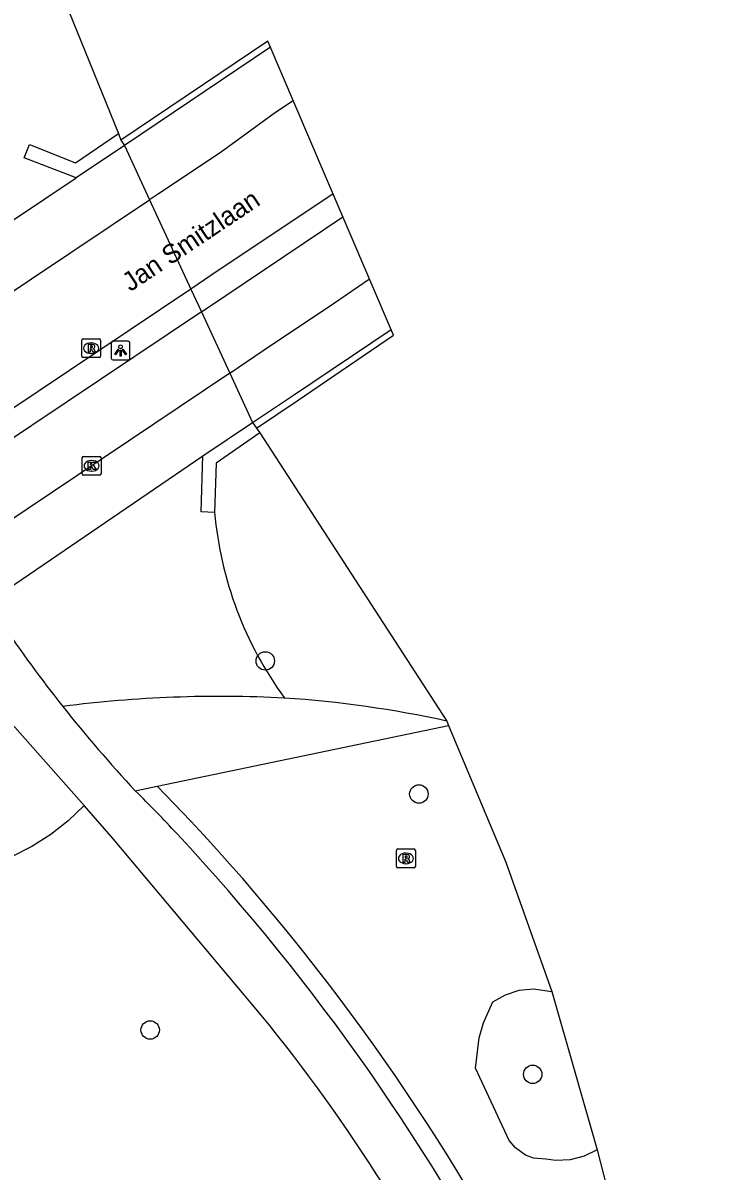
# Model space of a CAD drawing. Extents: x 160664 to 161506, y 382245 to 383288.
# Drawn here: x 161364.4 to 161400.7, y 382421.3 to 382482.2 of the extents above; entities that cross this region are included whole.
import ezdxf

# ---------------------------------------------------------------- set-up
doc = ezdxf.new("R2010")
doc.units = 0
for name, color, linetype in [('IMGEO_Boom', 7, 'Continuous'), ('IMGEO_Dek', 7, 'Continuous'), ('IMGEO_Fietspad_gesloten', 7, 'Continuous'), ('IMGEO_Groenvoorziening', 7, 'Continuous'), ('IMGEO_Kolk', 7, 'Continuous'), ('IMGEO_Lichtpunt', 7, 'Continuous'), ('IMGEO_Muur', 7, 'Continuous'), ('IMGEO_Openbare_ruimte_label', 7, 'Continuous'), ('IMGEO_Rijbaan_lokaal_gesloten', 7, 'Continuous'), ('IMGEO_Rioolput', 7, 'Continuous'), ('IMGEO_Voetpad_gesloten', 7, 'Continuous'), ('IMGEO_Voetpad_open', 7, 'Continuous'), ('IMGEO_Waterloop', 7, 'Continuous')]:
    doc.layers.add(name, color=color, linetype=linetype)

msp = doc.modelspace()

# ---------------------------------------------------------------- linework, layer by layer
at = {"layer": 'IMGEO_Boom'}
for centre in [(161377.277, 382448.383), (161385.435, 382441.317), (161371.167, 382428.787), (161391.479, 382426.432)]:
    msp.add_circle(centre, 0.489, dxfattribs=at)
at = {"layer": 'IMGEO_Dek'}
msp.add_lwpolyline([(161384.092, 382465.679), (161380.374, 382474.366), (161377.411, 382481.289), (161369.61, 382476.035), (161369.806, 382475.745), (161371.139, 382472.862), (161373.328, 382468.124), (161373.885, 382466.919), (161375.391, 382463.662), (161376.607, 382461.032), (161376.814, 382460.733), (161378.966, 382462.195), (161384.092, 382465.679)], close=True, dxfattribs=at)
at = {"layer": 'IMGEO_Fietspad_gesloten'}
for points in [[(161373.885, 382466.919), (161375.184, 382467.789), (161381.406, 382471.955)], [(161375.391, 382463.662), (161377.169, 382464.853), (161380.948, 382467.383), (161382.812, 382468.67), (161382.812, 382468.67)], [(161373.885, 382466.919), (161359.51, 382457.293)], [(161373.885, 382466.919), (161375.391, 382463.662)], [(161375.391, 382463.662), (161361.92, 382454.641)]]:
    msp.add_lwpolyline(points, dxfattribs=at)
at = {"layer": 'IMGEO_Groenvoorziening'}
for points in [[(161371.537, 382441.725), (161387.016, 382444.945)], [(161370.379, 382441.484), (161371.537, 382441.725)], [(161373.327, 382439.877), (161371.537, 382441.725)], [(161367.657, 382440.7), (161366.818, 382439.887), (161365.89, 382439.157), (161364.891, 382438.527), (161363.832, 382438.005), (161362.723, 382437.596), (161361.579, 382437.306), (161360.41, 382437.137), (161359.229, 382437.091), (161358.051, 382437.169), (161356.887, 382437.369), (161355.75, 382437.69), (161354.653, 382438.128), (161353.608, 382438.679), (161352.626, 382439.335), (161351.719, 382440.091), (161351.262, 382440.56), (161351.011, 382440.806), (161350.542, 382441.384)], [(161394.901, 382422.428), (161394.216, 382422.083), (161393.475, 382421.889), (161392.709, 382421.852), (161392.178, 382421.922), (161391.517, 382421.984), (161391.102, 382422.139), (161390.561, 382422.523), (161390.237, 382422.929), (161388.442, 382426.754), (161388.645, 382428.375), (161388.873, 382429.161), (161389.363, 382430.281), (161390.028, 382430.66), (161390.757, 382430.893), (161391.519, 382430.969), (161392.494, 382430.832)]]:
    msp.add_lwpolyline(points, dxfattribs=at)
for centre, radius, start, end in [((161393.991, 382457.947), 19.472, 184.95661, 216.33885), ((161374.893, 382381.195), 65.304, 87.00441, 97.35443), ((161374.427, 382388.298), 58.241, 77.615, 86.18069), ((161288.305, 382360.529), 116.297, 26.94006, 43.02292)]:
    msp.add_arc(centre, radius, start, end, dxfattribs=at)
at = {"layer": 'IMGEO_Kolk'}
for p, q in [((161367.556, 382458.313), (161367.556, 382459.165)), ((161367.631, 382459.239), (161368.483, 382459.239)), ((161368.557, 382459.165), (161368.557, 382458.313)), ((161368.044, 382459.019), (161368.069, 382459.019)), ((161368.483, 382458.239), (161367.631, 382458.239)), ((161368.067, 382458.459), (161368.042, 382458.459))]:
    msp.add_line(p, q, dxfattribs=at)
for points in [[(161367.556, 382458.313), (161367.556, 382459.165)], [(161367.631, 382459.239), (161368.483, 382459.239)], [(161368.557, 382459.165), (161368.557, 382458.313)], [(161367.877, 382458.939), (161368, 382458.939), (161368, 382458.788), (161368.13, 382458.939), (161368.294, 382458.939), (161368.148, 382458.788), (161368.301, 382458.539), (161368.149, 382458.539), (161368.064, 382458.703), (161368, 382458.636), (161368, 382458.539), (161367.877, 382458.539), (161367.877, 382458.939)], [(161368.483, 382458.239), (161367.631, 382458.239)]]:
    msp.add_lwpolyline(points, dxfattribs=at)
for centre, start, end in [((161367.633, 382459.163), 91.55205, 178.44795), ((161367.633, 382459.163), 91.55205, 178.44795), ((161368.481, 382459.163), 1.55205, 88.44795), ((161368.481, 382459.163), 1.55205, 88.44795), ((161367.633, 382458.315), 181.55205, 268.44795), ((161367.633, 382458.315), 181.55205, 268.44795), ((161368.481, 382458.315), 271.55205, 358.44795), ((161368.481, 382458.315), 271.55205, 358.44795)]:
    msp.add_arc(centre, 0.0765, start, end, dxfattribs=at)
for centre, major_axis, ratio, start_param, end_param in [((161368.043, 382458.739), (-0.387, 0.002), 0.722429, 4.712389, 7.853982), ((161368.068, 382458.739), (-0.39, 0.002), 0.717154, 1.570796, 4.712389)]:
    msp.add_ellipse(centre, major_axis=major_axis, ratio=ratio, start_param=start_param, end_param=end_param, dxfattribs=at)
at = {"layer": 'IMGEO_Lichtpunt'}
for p, q in [((161369.097, 382465.262), (161369.097, 382464.455)), ((161369.097, 382465.262), (161369.097, 382464.455)), ((161369.999, 382465.357), (161369.191, 382465.357)), ((161369.999, 382465.357), (161369.191, 382465.357)), ((161370.093, 382464.455), (161370.093, 382465.262)), ((161370.093, 382464.455), (161370.093, 382465.262)), ((161369.191, 382464.361), (161369.999, 382464.361)), ((161369.191, 382464.361), (161369.999, 382464.361))]:
    msp.add_line(p, q, dxfattribs=at)
for points in [[(161369.471, 382464.926), (161369.51, 382464.898), (161369.322, 382464.636), (161369.284, 382464.663), (161369.471, 382464.926)], [(161369.573, 382464.878), (161369.62, 382464.878), (161369.62, 382464.556), (161369.573, 382464.556), (161369.573, 382464.878)], [(161369.683, 382464.898), (161369.721, 382464.925), (161369.908, 382464.663), (161369.869, 382464.635), (161369.683, 382464.898)]]:
    msp.add_lwpolyline(points, dxfattribs=at)
msp.add_circle((161369.596, 382465.06), 0.0994, dxfattribs=at)
for centre, start, end in [((161369.191, 382465.262), 90, 180), ((161369.191, 382465.262), 90, 180), ((161369.999, 382465.262), 0, 90), ((161369.999, 382465.262), 0, 90), ((161369.191, 382464.455), 180, 270), ((161369.191, 382464.455), 180, 270), ((161369.999, 382464.455), 270, 0), ((161369.999, 382464.455), 270, 360)]:
    msp.add_arc(centre, 0.0946, start, end, dxfattribs=at)
at = {"layer": 'IMGEO_Muur'}
for points in [[(161377.553, 382480.957), (161369.806, 382475.745)], [(161367.24, 382474.019), (161364.472, 382475.096), (161364.766, 382475.789), (161367.198, 382474.829), (161369.483, 382476.376)], [(161369.483, 382476.376), (161369.61, 382476.035), (161369.806, 382475.745)], [(161369.806, 382475.745), (161367.24, 382474.019)], [(161376.607, 382461.032), (161378.77, 382462.485), (161383.965, 382465.976), (161383.965, 382465.976)], [(161373.971, 382459.261), (161376.607, 382461.032)], [(161376.607, 382461.032), (161376.982, 382460.491)], [(161376.982, 382460.491), (161374.667, 382458.884), (161374.592, 382456.265)], [(161374.592, 382456.265), (161373.87, 382456.289), (161373.971, 382459.261)]]:
    msp.add_lwpolyline(points, dxfattribs=at)
at = {"layer": 'IMGEO_Rijbaan_lokaal_gesloten'}
for points in [[(161378.769, 382478.116), (161377.822, 382477.493), (161374.878, 382475.363), (161371.563, 382473.146), (161371.139, 382472.862)], [(161380.882, 382473.179), (161380.882, 382473.179), (161374.45, 382468.875), (161373.328, 382468.124)], [(161354.52, 382461.788), (161362.763, 382467.259), (161371.139, 382472.862)], [(161371.139, 382472.862), (161373.328, 382468.124)], [(161373.328, 382468.124), (161358.757, 382458.372)]]:
    msp.add_lwpolyline(points, dxfattribs=at)
at = {"layer": 'IMGEO_Rioolput'}
for p, q in [((161367.535, 382464.556), (161367.535, 382465.408)), ((161367.61, 382465.482), (161368.462, 382465.482)), ((161368.023, 382465.262), (161368.048, 382465.262)), ((161368.536, 382465.408), (161368.536, 382464.556)), ((161368.046, 382464.702), (161368.021, 382464.702)), ((161368.462, 382464.482), (161367.61, 382464.482)), ((161384.249, 382437.47), (161384.249, 382438.322)), ((161384.324, 382438.396), (161385.176, 382438.396)), ((161384.737, 382438.176), (161384.762, 382438.176)), ((161385.25, 382438.322), (161385.25, 382437.47)), ((161385.176, 382437.396), (161384.324, 382437.396)), ((161384.76, 382437.616), (161384.735, 382437.616))]:
    msp.add_line(p, q, dxfattribs=at)
for points in [[(161367.535, 382464.556), (161367.535, 382465.408)], [(161367.61, 382465.482), (161368.462, 382465.482)], [(161368.536, 382465.408), (161368.536, 382464.556)], [(161368.124, 382465.18), (161367.872, 382465.182), (161367.872, 382464.782)], [(161367.872, 382464.782), (161367.996, 382464.782), (161367.996, 382464.944), (161368.007, 382464.944)], [(161368.05, 382465.101), (161367.996, 382465.101), (161367.996, 382465.02)], [(161367.996, 382465.02), (161368.048, 382465.02)], [(161368.054, 382464.915), (161368.125, 382464.782), (161368.265, 382464.782), (161368.2, 382464.908)], [(161368.462, 382464.482), (161367.61, 382464.482)], [(161384.249, 382437.47), (161384.249, 382438.322)], [(161384.324, 382438.396), (161385.176, 382438.396)], [(161384.838, 382438.094), (161384.586, 382438.096), (161384.586, 382437.696)], [(161384.586, 382437.696), (161384.71, 382437.696), (161384.71, 382437.858), (161384.721, 382437.858)], [(161384.764, 382438.015), (161384.71, 382438.015), (161384.71, 382437.934)], [(161384.71, 382437.934), (161384.762, 382437.934)], [(161384.768, 382437.829), (161384.839, 382437.696), (161384.979, 382437.696), (161384.914, 382437.822)], [(161385.25, 382438.322), (161385.25, 382437.47)], [(161385.176, 382437.396), (161384.324, 382437.396)]]:
    msp.add_lwpolyline(points, dxfattribs=at)
for centre, radius, start, end in [((161367.612, 382465.406), 0.0765, 91.55205, 178.44795), ((161367.612, 382465.406), 0.0765, 91.55205, 178.44795), ((161368.46, 382465.406), 0.0765, 1.55205, 88.44795), ((161368.46, 382465.406), 0.0765, 1.55205, 88.44795), ((161368.006, 382464.891), 0.0533, 26.02933, 88.69889), ((161368.032, 382465.209), 0.19, 274.7715, 282.96867), ((161368.056, 382465.005), 0.0964, 77.00612, 93.18647), ((161368.07, 382465.062), 0.0378, 276.66336, 79.67722), ((161368.123, 382465.07), 0.109, 350.36119, 89.41601), ((161368.121, 382465.07), 0.112, 277.58423, 350.98172), ((161368.105, 382464.855), 0.108, 29.51342, 73.79051), ((161367.612, 382464.558), 0.0765, 181.55205, 268.44795), ((161367.612, 382464.558), 0.0765, 181.55205, 268.44795), ((161368.46, 382464.558), 0.0765, 271.55205, 358.44795), ((161368.46, 382464.558), 0.0765, 271.55205, 358.44795), ((161384.326, 382438.32), 0.0765, 91.55205, 178.44795), ((161384.326, 382438.32), 0.0765, 91.55205, 178.44795), ((161384.72, 382437.805), 0.0533, 26.02933, 88.69889), ((161384.746, 382438.123), 0.19, 274.7715, 282.96867), ((161384.77, 382437.919), 0.0964, 77.00612, 93.18647), ((161384.784, 382437.976), 0.0378, 276.66336, 79.67722), ((161384.837, 382437.984), 0.109, 350.36119, 89.41601), ((161384.835, 382437.984), 0.112, 277.58423, 350.98172), ((161384.819, 382437.769), 0.108, 29.51342, 73.79051), ((161385.174, 382438.32), 0.0765, 1.55205, 88.44795), ((161385.174, 382438.32), 0.0765, 1.55205, 88.44795), ((161384.326, 382437.472), 0.0765, 181.55205, 268.44795), ((161384.326, 382437.472), 0.0765, 181.55205, 268.44795), ((161385.174, 382437.472), 0.0765, 271.55205, 358.44795), ((161385.174, 382437.472), 0.0765, 271.55205, 358.44795)]:
    msp.add_arc(centre, radius, start, end, dxfattribs=at)
for centre, major_axis, ratio, start_param, end_param in [((161368.022, 382464.982), (-0.387, 0.002), 0.722429, 4.712389, 7.853982), ((161368.047, 382464.982), (-0.39, 0.002), 0.717154, 1.570796, 4.712389), ((161384.736, 382437.896), (-0.387, 0.002), 0.722429, 4.712389, 7.853982), ((161384.761, 382437.896), (-0.39, 0.002), 0.717154, 1.570796, 4.712389)]:
    msp.add_ellipse(centre, major_axis=major_axis, ratio=ratio, start_param=start_param, end_param=end_param, dxfattribs=at)
at = {"layer": 'IMGEO_Voetpad_gesloten'}
for points in [[(161367.657, 382440.7), (161363.43, 382445.48)], [(161376.16, 382430.658), (161369.226, 382438.926), (161367.657, 382440.7)]]:
    msp.add_lwpolyline(points, dxfattribs=at)
for centre, radius, start, end in [((161426.649, 382493.632), 76.722, 214.3016, 218.4142), ((161425.939, 382493.091), 75.83, 218.42701, 222.8872), ((161332.036, 382402.145), 54.934, 42.40963, 45.73449), ((161288.227, 382360.471), 115.393, 26.94826, 43.01745), ((161307.503, 382372.638), 89.889, 25.93926, 40.2004)]:
    msp.add_arc(centre, radius, start, end, dxfattribs=at)
at = {"layer": 'IMGEO_Voetpad_open'}
for points in [[(161369.806, 382475.745), (161371.139, 382472.862)], [(161360.619, 382469.607), (161367.24, 382474.019)], [(161375.391, 382463.662), (161376.607, 382461.032)], [(161362.505, 382451.469), (161373.971, 382459.261)]]:
    msp.add_lwpolyline(points, dxfattribs=at)
at = {"layer": 'IMGEO_Waterloop'}
for points in [[(161359.972, 382499.776), (161369.483, 382476.376)], [(161373.328, 382468.124), (161373.885, 382466.919)], [(161376.982, 382460.491), (161386.918, 382445.183)], [(161386.918, 382445.183), (161387.016, 382444.945)], [(161387.016, 382444.945), (161390.055, 382437.691), (161392.494, 382430.832)], [(161392.494, 382430.832), (161394.901, 382422.428)], [(161394.901, 382422.428), (161398.008, 382410.364), (161399.305, 382404.088), (161400.138, 382398.887), (161400.737, 382393.654)]]:
    msp.add_lwpolyline(points, dxfattribs=at)

# ---------------------------------------------------------------- texts
at = {"layer": 'IMGEO_Openbare_ruimte_label'}
msp.add_text('Jan Smitzlaan', height=1, rotation=33.86494, dxfattribs=at).set_placement((161370.114, 382467.955))

doc.saveas('drawing.dxf')
